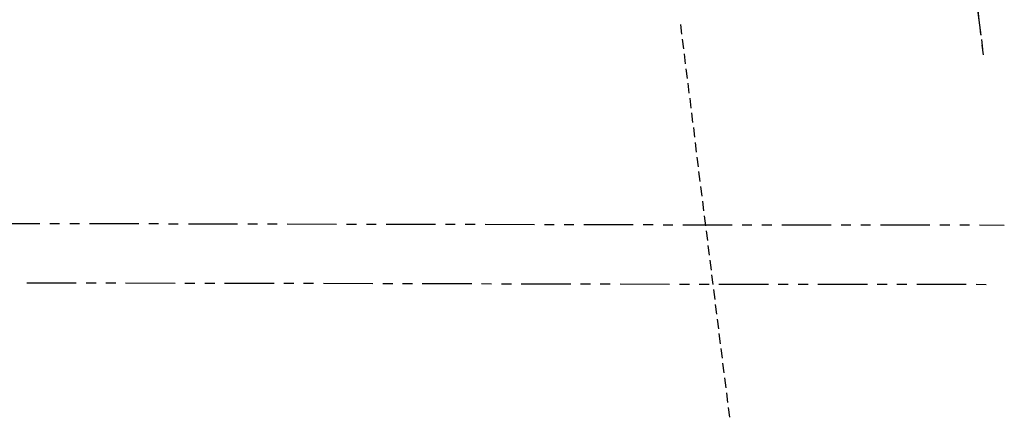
# Model space of a CAD drawing. Header units: feet. Extents: x -79 to 198, y -22 to 181.
# Tile 375 of 656: x 111 to 161, y 0 to 20. Entities that reach past the tile are written whole.
import ezdxf

# ---------------------------------------------------------------- set-up
doc = ezdxf.new("R2010")
doc.units = ezdxf.units.FT
doc.layers.add('A-LINEA', color=7, linetype='CONTINUOUS')

msp = doc.modelspace()

# ---------------------------------------------------------------- linework, layer by layer
at = {"layer": 'A-LINEA'}
for p, q in [((159.6267, 21.6711), (159.9467, 19.1911)), ((159.7867, 20.4711), (159.84, 19.9644)), ((144.76, 19.7378), (144.8133, 19.2444)), ((159.88, 19.7244), (159.9333, 19.2311)), ((144.8533, 18.9911), (144.9067, 18.4978)), ((159.9733, 18.9778), (160.0267, 18.4844)), ((160, 18.6844), (160.0667, 18.1911)), ((144.9467, 18.2444), (145, 17.7511)), ((145.04, 17.4978), (145.0933, 17.0044)), ((145.1333, 16.7644), (145.1867, 16.2578)), ((145.2267, 16.0178), (145.28, 15.5111)), ((145.32, 15.2711), (145.3733, 14.7778)), ((145.4133, 14.5244), (145.4667, 14.0311)), ((145.5067, 13.7778), (145.56, 13.2844)), ((145.5867, 13.0311), (145.6533, 12.5378)), ((145.68, 12.2978), (145.7467, 11.7911)), ((145.7733, 11.5511), (145.84, 11.0578)), ((145.8667, 10.8044), (145.9333, 10.3111)), ((145.96, 10.0578), (146.0267, 9.5644)), ((109.88, 9.6844), (112.3733, 9.6711)), ((112.88, 9.6711), (113.3733, 9.6711)), ((113.88, 9.6711), (114.3733, 9.6711)), ((114.88, 9.6711), (117.3733, 9.6711)), ((117.88, 9.6711), (118.3733, 9.6711)), ((118.88, 9.6578), (119.3733, 9.6578)), ((119.88, 9.6578), (122.3733, 9.6578)), ((122.88, 9.6578), (123.3733, 9.6578)), ((123.88, 9.6578), (124.3733, 9.6578)), ((124.88, 9.6578), (127.3733, 9.6444)), ((127.88, 9.6444), (128.3733, 9.6444)), ((128.88, 9.6444), (129.3733, 9.6444)), ((129.88, 9.6444), (132.3733, 9.6444)), ((132.88, 9.6444), (133.3733, 9.6444)), ((133.88, 9.6444), (134.3733, 9.6444)), ((134.88, 9.6444), (137.3733, 9.6311)), ((137.88, 9.6311), (138.3733, 9.6311)), ((138.88, 9.6311), (139.3733, 9.6311)), ((139.88, 9.6311), (142.3733, 9.6311)), ((142.88, 9.6311), (143.3733, 9.6311)), ((143.88, 9.6178), (144.3733, 9.6178)), ((144.88, 9.6178), (147.3733, 9.6178)), ((147.88, 9.6178), (148.3733, 9.6178)), ((148.88, 9.6178), (149.3733, 9.6178)), ((149.88, 9.6178), (152.3733, 9.6044)), ((152.88, 9.6044), (153.3733, 9.6044)), ((153.88, 9.6044), (154.3733, 9.6044)), ((154.88, 9.6044), (157.3733, 9.6044)), ((157.88, 9.6044), (158.3733, 9.6044)), ((158.88, 9.6044), (159.3733, 9.6044)), ((159.88, 9.6044), (161.1333, 9.5911)), ((146.0533, 9.3111), (146.12, 8.8178)), ((146.1467, 8.5644), (146.2133, 8.0711)), ((146.24, 7.8311), (146.3067, 7.3244)), ((146.3333, 7.0844), (146.4, 6.5911)), ((111.7067, 6.6711), (114.2133, 6.6711)), ((114.7067, 6.6711), (115.2133, 6.6711)), ((115.7067, 6.6711), (116.2133, 6.6711)), ((116.7067, 6.6711), (119.2133, 6.6578)), ((119.7067, 6.6578), (120.2133, 6.6578)), ((120.7067, 6.6578), (121.2133, 6.6578)), ((121.7067, 6.6578), (124.2133, 6.6578)), ((124.7067, 6.6578), (125.2133, 6.6578)), ((125.7067, 6.6578), (126.2133, 6.6578)), ((126.7067, 6.6578), (129.2133, 6.6444)), ((129.7067, 6.6444), (130.2133, 6.6444)), ((130.7067, 6.6444), (131.2133, 6.6444)), ((131.7067, 6.6444), (134.2133, 6.6444)), ((134.7067, 6.6444), (135.2133, 6.6311)), ((135.7067, 6.6311), (136.2133, 6.6311)), ((136.7067, 6.6311), (139.2133, 6.6311)), ((139.7067, 6.6311), (140.2133, 6.6311)), ((140.7067, 6.6311), (141.2133, 6.6311)), ((141.7067, 6.6311), (144.2133, 6.6178)), ((144.7067, 6.6178), (145.2133, 6.6178)), ((145.7067, 6.6178), (146.2133, 6.6178)), ((146.7067, 6.6178), (149.2133, 6.6178)), ((149.7067, 6.6178), (150.2133, 6.6178)), ((150.7067, 6.6178), (151.2133, 6.6178)), ((151.7067, 6.6178), (154.2133, 6.6044)), ((154.7067, 6.6044), (155.2133, 6.6044)), ((155.7067, 6.6044), (156.2133, 6.6044)), ((156.7067, 6.6044), (159.2133, 6.6044)), ((159.7067, 6.6044), (160.2133, 6.5911)), ((146.4267, 6.3378), (146.4933, 5.8444)), ((146.52, 5.5911), (146.5867, 5.0978)), ((146.6133, 4.8444), (146.68, 4.3511)), ((146.7067, 4.1111), (146.7733, 3.6044)), ((146.8, 3.3644), (146.8667, 2.8711)), ((146.8933, 2.6178), (146.96, 2.1244)), ((146.9867, 1.8711), (147.0533, 1.3778)), ((147.08, 1.1244), (147.1467, 0.6311)), ((147.1733, 0.3778), (147.24, -0.1156))]:
    msp.add_line(p, q, dxfattribs=at)

doc.saveas('drawing.dxf')
